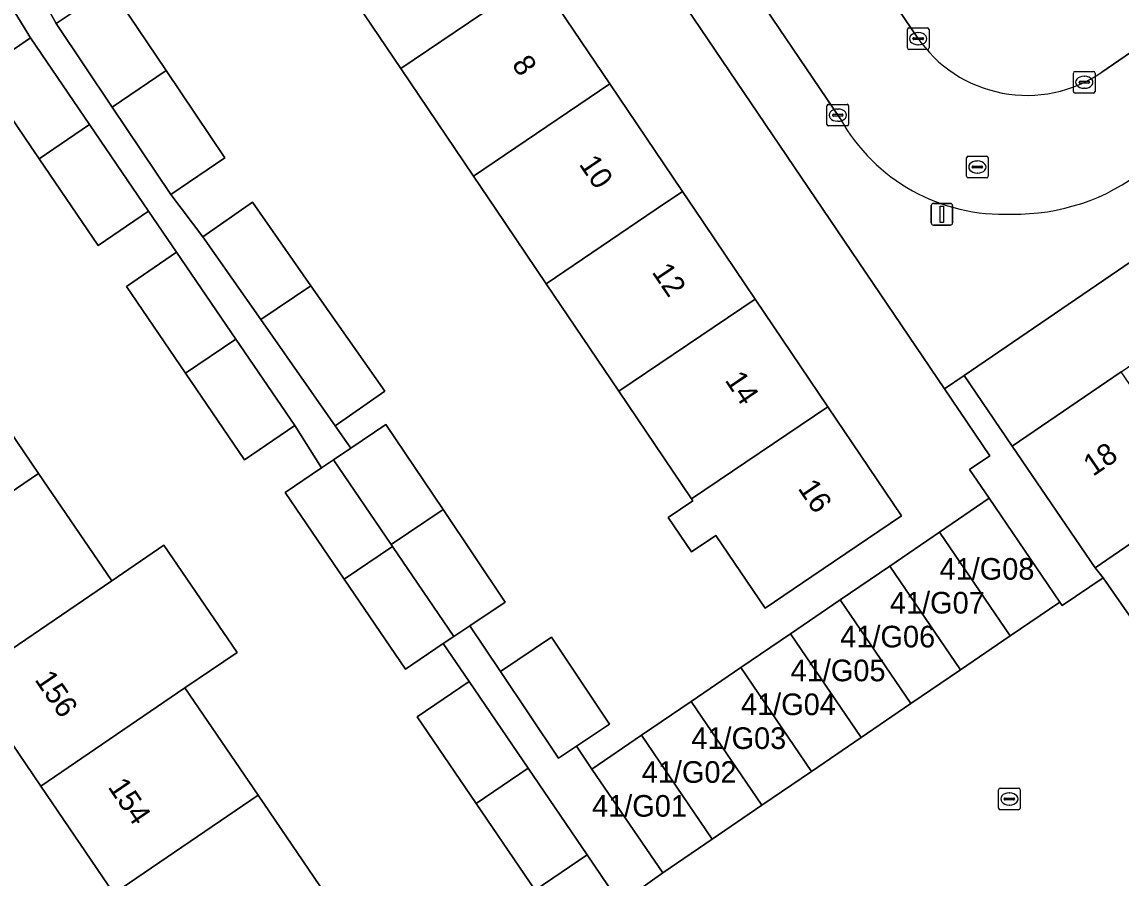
# Model space of a CAD drawing. Extents: x 160030 to 160839, y 385325 to 386450.
# Drawn here: x 160149 to 160199.8, y 385969.1 to 386008.7 of the extents above; entities that cross this region are included whole.
import ezdxf

# ---------------------------------------------------------------- set-up
doc = ezdxf.new("R2010")
doc.units = 0
for name, color, linetype in [('IMGEO_Erf', 7, 'Continuous'), ('IMGEO_Kolk', 7, 'Continuous'), ('IMGEO_Lichtmast', 7, 'Continuous'), ('IMGEO_Pand', 7, 'Continuous'), ('IMGEO_Pand_nummerreeks', 7, 'Continuous'), ('IMGEO_Rijbaan_lokaal_open', 7, 'Continuous'), ('IMGEO_Rioolput', 7, 'Continuous'), ('IMGEO_Voetpad_open', 7, 'Continuous')]:
    doc.layers.add(name, color=color, linetype=linetype)

msp = doc.modelspace()

# ---------------------------------------------------------------- linework, layer by layer
at = {"layer": 'IMGEO_Erf'}
for points in [[(160186.061, 386000), (160167.418, 386027.548)], [(160238.441, 386023.576), (160203.867, 386000), (160192.591, 385992.311), (160194.814, 385989.051), (160199.858, 385992.49), (160204.816, 385995.87), (160209.773, 385999.25), (160210.874, 386000), (160214.731, 386002.63), (160219.688, 386006.009), (160224.645, 386009.389)], [(160167.312, 385976.543), (160169.711, 385978.178), (160168.519, 385979.928), (160166.766, 385978.752), (160163.94, 385982.898), (160161.208, 385986.906), (160162.893, 385988.051), (160161.653, 385990), (160159.328, 385988.415), (160156.6, 385992.416), (160153.867, 385996.425), (160156.193, 385998.01), (160154.895, 385999.915), (160152.569, 385998.33), (160149.841, 386002.33), (160147.108, 386006.339), (160149.435, 386007.925), (160148.149, 386010.046), (160145.782, 386008.427), (160143.058, 386012.409), (160145.425, 386014.028), (160144.309, 386015.673), (160124.631, 386002.322)], [(160172.86, 386010.762), (160176.218, 386005.79), (160179.576, 386000.818), (160180.129, 386000), (160182.935, 385995.846), (160186.293, 385990.874), (160189.699, 385985.831), (160185.556, 385983.033), (160183.391, 385981.57), (160181.123, 385984.928), (160179.989, 385984.162), (160178.914, 385985.753), (160180.048, 385986.52), (160179.985, 385986.613), (160176.627, 385991.585), (160173.269, 385996.558), (160170.944, 386000), (160169.911, 386001.529), (160166.553, 386006.501), (160163.194, 386011.474)], [(160149.354, 386010.869), (160150.622, 386008.574), (160153.125, 386010.255), (160155.713, 386006.402), (160158.424, 386002.367), (160155.924, 386000.678), (160157.409, 385998.723), (160159.696, 386000.324), (160162.401, 385996.459), (160165.811, 385991.588), (160163.524, 385989.987), (160164.247, 385988.964), (160165.866, 385990.052), (160168.505, 385986.121), (160171.376, 385981.846), (160169.738, 385980.746), (160171.159, 385978.645), (160173.517, 385980.217), (160176.195, 385976.199), (160174.68, 385975.189), (160175.39, 385974.124), (160177.685, 385975.689), (160179.98, 385977.253), (160182.275, 385978.818), (160184.569, 385980.382), (160186.864, 385981.947), (160189.159, 385983.511), (160191.454, 385985.076), (160193.748, 385986.64), (160192.842, 385987.969), (160193.776, 385988.602), (160191.684, 385991.692), (160186.061, 386000)], [(160146.435, 385992.75), (160149.814, 385987.792), (160153.194, 385982.834), (160155.603, 385984.476), (160158.983, 385979.518), (160156.574, 385977.876), (160159.953, 385972.919), (160163.332, 385967.961)], [(160203.688, 385986.872), (160198.644, 385983.433), (160199.027, 385982.972), (160204.67, 385974.849)], [(160153.293, 385968.379), (160149.914, 385973.337), (160146.535, 385978.295)], [(160178.318, 385924.594), (160197.396, 385937.571), (160196.216, 385939.303), (160192.853, 385937.011), (160191.14, 385939.525), (160194.502, 385941.817), (160192.722, 385944.429), (160190.317, 385942.789), (160187.631, 385946.73), (160190.036, 385948.37), (160188.659, 385950.341), (160186.277, 385948.718), (160183.559, 385952.705), (160180.878, 385956.638), (160183.26, 385958.261), (160181.93, 385960.252), (160179.53, 385958.617), (160176.802, 385962.62), (160174.071, 385966.627), (160176.47, 385968.262), (160175.171, 385970.168), (160172.772, 385968.533), (160170.043, 385972.536), (160167.312, 385976.543)]]:
    msp.add_lwpolyline(points, dxfattribs=at)
at = {"layer": 'IMGEO_Kolk'}
for p, q in [((160189.97, 386007.453), (160189.97, 386008.305)), ((160190.045, 386008.379), (160190.897, 386008.379)), ((160190.458, 386008.159), (160190.483, 386008.159)), ((160190.971, 386008.305), (160190.971, 386007.453)), ((160190.229, 386007.873), (160190.229, 386007.885)), ((160190.667, 386007.836), (160190.269, 386007.836)), ((160190.272, 386007.922), (160190.67, 386007.922)), ((160190.713, 386007.885), (160190.713, 386007.873)), ((160190.897, 386007.379), (160190.045, 386007.379)), ((160190.481, 386007.599), (160190.456, 386007.599)), ((160197.649, 386005.44), (160197.649, 386006.292)), ((160197.724, 386006.366), (160198.576, 386006.366)), ((160198.137, 386006.146), (160198.162, 386006.146)), ((160198.65, 386006.292), (160198.65, 386005.44)), ((160197.908, 386005.86), (160197.908, 386005.872)), ((160198.346, 386005.823), (160197.948, 386005.823)), ((160197.951, 386005.909), (160198.349, 386005.909)), ((160198.392, 386005.872), (160198.392, 386005.86)), ((160198.576, 386005.366), (160197.724, 386005.366)), ((160198.16, 386005.586), (160198.135, 386005.586)), ((160186.254, 386003.92), (160186.254, 386004.772)), ((160186.329, 386004.846), (160187.181, 386004.846)), ((160186.742, 386004.626), (160186.767, 386004.626)), ((160187.255, 386004.772), (160187.255, 386003.92)), ((160186.513, 386004.34), (160186.513, 386004.352)), ((160186.951, 386004.303), (160186.553, 386004.303)), ((160186.556, 386004.389), (160186.954, 386004.389)), ((160186.997, 386004.352), (160186.997, 386004.34)), ((160187.181, 386003.846), (160186.329, 386003.846)), ((160186.765, 386004.066), (160186.74, 386004.066)), ((160194.187, 385972.322), (160194.187, 385973.174)), ((160194.262, 385973.248), (160195.114, 385973.248)), ((160195.188, 385973.174), (160195.188, 385972.322)), ((160194.446, 385972.742), (160194.446, 385972.754)), ((160194.884, 385972.705), (160194.486, 385972.705)), ((160194.489, 385972.791), (160194.887, 385972.791)), ((160194.675, 385973.028), (160194.7, 385973.028)), ((160194.93, 385972.754), (160194.93, 385972.742)), ((160195.114, 385972.248), (160194.262, 385972.248)), ((160194.698, 385972.468), (160194.673, 385972.468))]:
    msp.add_line(p, q, dxfattribs=at)
for points in [[(160189.97, 386007.453), (160189.97, 386008.305)], [(160190.045, 386008.379), (160190.897, 386008.379)], [(160190.971, 386008.305), (160190.971, 386007.453)], [(160190.897, 386007.379), (160190.045, 386007.379)], [(160197.649, 386005.44), (160197.649, 386006.292)], [(160197.724, 386006.366), (160198.576, 386006.366)], [(160198.65, 386006.292), (160198.65, 386005.44)], [(160198.576, 386005.366), (160197.724, 386005.366)], [(160186.254, 386003.92), (160186.254, 386004.772)], [(160186.329, 386004.846), (160187.181, 386004.846)], [(160187.255, 386004.772), (160187.255, 386003.92)], [(160187.181, 386003.846), (160186.329, 386003.846)], [(160194.187, 385972.322), (160194.187, 385973.174)], [(160194.262, 385973.248), (160195.114, 385973.248)], [(160195.188, 385973.174), (160195.188, 385972.322)], [(160195.114, 385972.248), (160194.262, 385972.248)]]:
    msp.add_lwpolyline(points, dxfattribs=at)
for centre, radius, start, end in [((160190.047, 386008.303), 0.0765, 91.552, 178.448), ((160190.047, 386008.303), 0.0765, 91.552, 178.448), ((160190.895, 386008.303), 0.0765, 1.552, 88.448), ((160190.895, 386008.303), 0.0765, 1.552, 88.448), ((160190.269, 386007.882), 0.0403, 85.8775, 175.7526), ((160190.266, 386007.872), 0.0366, 178.938, 274.7102), ((160190.67, 386007.879), 0.043, 264.8664, 352.4533), ((160190.674, 386007.884), 0.0386, 1.7309, 96.639), ((160190.047, 386007.455), 0.0765, 181.552, 268.448), ((160190.047, 386007.455), 0.0765, 181.552, 268.448), ((160190.895, 386007.455), 0.0765, 271.552, 358.448), ((160190.895, 386007.455), 0.0765, 271.552, 358.448), ((160197.726, 386006.29), 0.0765, 91.552, 178.448), ((160197.726, 386006.29), 0.0765, 91.552, 178.448), ((160198.574, 386006.29), 0.0765, 1.552, 88.448), ((160198.574, 386006.29), 0.0765, 1.552, 88.448), ((160197.948, 386005.869), 0.0403, 85.8775, 175.7526), ((160197.945, 386005.859), 0.0366, 178.938, 274.7102), ((160198.349, 386005.866), 0.043, 264.8664, 352.4533), ((160198.353, 386005.871), 0.0386, 1.7309, 96.639), ((160197.726, 386005.442), 0.0765, 181.552, 268.448), ((160197.726, 386005.442), 0.0765, 181.552, 268.448), ((160198.574, 386005.442), 0.0765, 271.552, 358.448), ((160198.574, 386005.442), 0.0765, 271.552, 358.448), ((160186.331, 386004.77), 0.0765, 91.552, 178.448), ((160186.331, 386004.77), 0.0765, 91.552, 178.448), ((160187.179, 386004.77), 0.0765, 1.552, 88.448), ((160187.179, 386004.77), 0.0765, 1.552, 88.448), ((160186.553, 386004.349), 0.0403, 85.8775, 175.7526), ((160186.55, 386004.339), 0.0366, 178.938, 274.7102), ((160186.954, 386004.346), 0.043, 264.8664, 352.4533), ((160186.958, 386004.351), 0.0386, 1.7309, 96.639), ((160186.331, 386003.922), 0.0765, 181.552, 268.448), ((160186.331, 386003.922), 0.0765, 181.552, 268.448), ((160187.179, 386003.922), 0.0765, 271.552, 358.448), ((160187.179, 386003.922), 0.0765, 271.552, 358.448), ((160194.264, 385973.172), 0.0765, 91.552, 178.448), ((160194.264, 385973.172), 0.0765, 91.552, 178.448), ((160195.112, 385973.172), 0.0765, 1.552, 88.448), ((160195.112, 385973.172), 0.0765, 1.552, 88.448), ((160194.486, 385972.751), 0.0403, 85.8775, 175.7526), ((160194.483, 385972.741), 0.0366, 178.938, 274.7102), ((160194.887, 385972.748), 0.043, 264.8664, 352.4533), ((160194.891, 385972.753), 0.0386, 1.7309, 96.639), ((160194.264, 385972.324), 0.0765, 181.552, 268.448), ((160194.264, 385972.324), 0.0765, 181.552, 268.448), ((160195.112, 385972.324), 0.0765, 271.552, 358.448), ((160195.112, 385972.324), 0.0765, 271.552, 358.448)]:
    msp.add_arc(centre, radius, start, end, dxfattribs=at)
for centre, major_axis, ratio, start_param, end_param in [((160190.457, 386007.879), (-0.387, 0.002), 0.722429, 4.712389, 7.853982), ((160190.482, 386007.879), (-0.39, 0.002), 0.717154, 1.570796, 4.712389), ((160198.136, 386005.866), (-0.387, 0.002), 0.722429, 4.712389, 7.853982), ((160198.161, 386005.866), (-0.39, 0.002), 0.717154, 1.570796, 4.712389), ((160186.741, 386004.346), (-0.387, 0.002), 0.722429, 4.712389, 7.853982), ((160186.766, 386004.346), (-0.39, 0.002), 0.717154, 1.570796, 4.712389), ((160194.674, 385972.748), (-0.387, 0.002), 0.722429, 4.712389, 7.853982), ((160194.699, 385972.748), (-0.39, 0.002), 0.717154, 1.570796, 4.712389)]:
    msp.add_ellipse(centre, major_axis=major_axis, ratio=ratio, start_param=start_param, end_param=end_param, dxfattribs=at)
at = {"layer": 'IMGEO_Lichtmast'}
for p, q in [((160191.072, 385999.364), (160191.072, 386000.164)), ((160191.072, 386000.164), (160191.072, 385999.364)), ((160191.172, 386000.264), (160191.962, 386000.264)), ((160191.962, 386000.264), (160191.172, 386000.264)), ((160192.062, 386000.164), (160192.062, 385999.364)), ((160192.062, 385999.364), (160192.062, 386000.164)), ((160191.962, 385999.264), (160191.172, 385999.264)), ((160191.172, 385999.264), (160191.962, 385999.264))]:
    msp.add_line(p, q, dxfattribs=at)
msp.add_lwpolyline([(160191.492, 386000.139), (160191.642, 386000.139), (160191.642, 385999.389), (160191.492, 385999.389), (160191.492, 386000.139)], dxfattribs=at)
for centre, start, end in [((160191.172, 386000.164), 90, 180), ((160191.172, 386000.164), 90, 180), ((160191.962, 386000.164), 0, 90), ((160191.962, 386000.164), 360, 90), ((160191.172, 385999.364), 180, 270), ((160191.172, 385999.364), 180, 270), ((160191.962, 385999.364), 270, 0), ((160191.962, 385999.364), 270, 0)]:
    msp.add_arc(centre, 0.1, start, end, dxfattribs=at)
at = {"layer": 'IMGEO_Pand'}
for points in [[(160163.194, 386011.474), (160166.553, 386006.501), (160172.86, 386010.762), (160169.502, 386015.734)], [(160176.218, 386005.79), (160172.86, 386010.762), (160166.553, 386006.501), (160169.911, 386001.529)], [(160150.622, 386008.574), (160153.214, 386004.713), (160155.713, 386006.402), (160153.125, 386010.255)], [(160149.435, 386007.925), (160147.108, 386006.339), (160149.841, 386002.33), (160152.168, 386003.916)], [(160155.713, 386006.402), (160153.214, 386004.713), (160155.924, 386000.678), (160158.424, 386002.367)], [(160178.365, 386000), (160179.576, 386000.818), (160176.218, 386005.79), (160169.911, 386001.529), (160170.944, 386000), (160173.269, 385996.558)], [(160152.168, 386003.916), (160149.841, 386002.33), (160152.569, 385998.33), (160154.895, 385999.915)], [(160173.269, 385996.558), (160176.627, 385991.585), (160182.935, 385995.846), (160180.129, 386000), (160179.576, 386000.818), (160178.365, 386000)], [(160157.409, 385998.723), (160160.088, 385994.896), (160162.401, 385996.459), (160159.696, 386000.324)], [(160156.193, 385998.01), (160153.867, 385996.425), (160156.6, 385992.416), (160158.926, 385994.001)], [(160162.401, 385996.459), (160160.088, 385994.896), (160163.524, 385989.987), (160165.811, 385991.588)], [(160176.627, 385991.585), (160179.985, 385986.613), (160186.293, 385990.874), (160182.935, 385995.846)], [(160158.926, 385994.001), (160156.6, 385992.416), (160159.328, 385988.415), (160161.653, 385990)], [(160139.776, 385988.21), (160143.155, 385983.253), (160149.814, 385987.792), (160146.435, 385992.75)], [(160199.858, 385992.49), (160194.814, 385989.051), (160198.644, 385983.433), (160203.688, 385986.872)], [(160189.699, 385985.831), (160186.293, 385990.874), (160179.985, 385986.613), (160180.048, 385986.52), (160178.914, 385985.753), (160179.989, 385984.162), (160181.123, 385984.928), (160183.391, 385981.57), (160185.556, 385983.033)], [(160165.866, 385990.052), (160164.247, 385988.964), (160163.44, 385988.422), (160166.111, 385984.504), (160168.505, 385986.121)], [(160163.44, 385988.422), (160162.893, 385988.051), (160161.208, 385986.906), (160163.94, 385982.898), (160166.17, 385984.417), (160166.111, 385984.504)], [(160153.194, 385982.834), (160149.814, 385987.792), (160143.155, 385983.253), (160146.535, 385978.295)], [(160193.748, 385986.64), (160191.454, 385985.076), (160194.721, 385980.283), (160197.016, 385981.848)], [(160168.505, 385986.121), (160166.111, 385984.504), (160166.17, 385984.417), (160169.007, 385980.255), (160169.738, 385980.746), (160171.376, 385981.846)], [(160191.454, 385985.076), (160189.159, 385983.511), (160192.426, 385978.718), (160194.721, 385980.283)], [(160153.194, 385982.834), (160146.535, 385978.295), (160149.914, 385973.337), (160156.574, 385977.876), (160158.983, 385979.518), (160155.603, 385984.476)], [(160166.17, 385984.417), (160163.94, 385982.898), (160166.766, 385978.752), (160168.519, 385979.928), (160169.007, 385980.255)], [(160189.159, 385983.511), (160186.864, 385981.947), (160190.132, 385977.154), (160192.426, 385978.718)], [(160186.864, 385981.947), (160184.569, 385980.382), (160187.837, 385975.589), (160190.132, 385977.154)], [(160173.517, 385980.217), (160171.159, 385978.645), (160173.837, 385974.627), (160174.68, 385975.189), (160176.195, 385976.199)], [(160184.569, 385980.382), (160182.275, 385978.818), (160185.542, 385974.024), (160187.837, 385975.589)], [(160182.275, 385978.818), (160179.98, 385977.253), (160183.248, 385972.46), (160185.542, 385974.024)], [(160169.711, 385978.178), (160167.312, 385976.543), (160170.043, 385972.536), (160172.442, 385974.171)], [(160159.953, 385972.919), (160156.574, 385977.876), (160149.914, 385973.337), (160153.293, 385968.379)], [(160179.98, 385977.253), (160177.685, 385975.689), (160180.954, 385970.895), (160183.248, 385972.46)], [(160177.685, 385975.689), (160175.39, 385974.124), (160178.659, 385969.33), (160180.954, 385970.895)], [(160172.442, 385974.171), (160170.043, 385972.536), (160172.772, 385968.533), (160175.171, 385970.168)], [(160153.293, 385968.379), (160156.673, 385963.421), (160163.332, 385967.961), (160159.953, 385972.919)]]:
    msp.add_lwpolyline(points, close=True, dxfattribs=at)
at = {"layer": 'IMGEO_Rijbaan_lokaal_open'}
for points in [[(160190.421, 386007.951), (160188.166, 386011.277), (160187.724, 386011.929), (160173.603, 386032.759), (160173.237, 386033.299), (160173.106, 386033.492)], [(160235.024, 386031.166), (160234.216, 386030.548), (160232.702, 386029.533), (160230.965, 386028.35), (160230.797, 386028.23), (160230.369, 386027.925), (160223.741, 386023.197), (160212.285, 386015.454), (160202.396, 386008.684), (160198.96, 386006.332)], [(160169.622, 386029.641), (160186.862, 386004.189)], [(160204.67, 385974.849), (160199.027, 385982.972), (160197.128, 385981.683), (160197.016, 385981.848), (160194.721, 385980.283), (160192.426, 385978.718), (160190.132, 385977.154), (160187.837, 385975.589), (160185.542, 385974.024), (160183.248, 385972.46), (160180.954, 385970.895), (160178.659, 385969.33), (160176.694, 385967.933)]]:
    msp.add_lwpolyline(points, dxfattribs=at)
for centre, radius, start, end in [((160195.497, 386011.394), 6.133, 214.1483, 304.38), ((160194.409, 386008.415), 8.65, 209.2477, 272.5634), ((160194.968, 386009.447), 9.675, 268.9793, 307.9579)]:
    msp.add_arc(centre, radius, start, end, dxfattribs=at)
at = {"layer": 'IMGEO_Rioolput'}
for p, q in [((160192.705, 386001.522), (160192.705, 386002.374)), ((160192.78, 386002.448), (160193.632, 386002.448)), ((160193.193, 386002.228), (160193.218, 386002.228)), ((160193.706, 386002.374), (160193.706, 386001.522)), ((160192.964, 386001.942), (160192.964, 386001.954)), ((160193.402, 386001.905), (160193.004, 386001.905)), ((160193.007, 386001.991), (160193.405, 386001.991)), ((160193.216, 386001.668), (160193.191, 386001.668)), ((160193.448, 386001.954), (160193.448, 386001.942)), ((160193.632, 386001.448), (160192.78, 386001.448))]:
    msp.add_line(p, q, dxfattribs=at)
for points in [[(160192.705, 386001.522), (160192.705, 386002.374)], [(160192.78, 386002.448), (160193.632, 386002.448)], [(160193.706, 386002.374), (160193.706, 386001.522)], [(160193.632, 386001.448), (160192.78, 386001.448)]]:
    msp.add_lwpolyline(points, dxfattribs=at)
for centre, radius, start, end in [((160192.782, 386002.372), 0.0765, 91.552, 178.448), ((160192.782, 386002.372), 0.0765, 91.552, 178.448), ((160193.63, 386002.372), 0.0765, 1.552, 88.448), ((160193.63, 386002.372), 0.0765, 1.552, 88.448), ((160193.004, 386001.951), 0.0403, 85.8775, 175.7526), ((160193.001, 386001.941), 0.0366, 178.938, 274.7102), ((160193.405, 386001.948), 0.043, 264.8664, 352.4533), ((160193.409, 386001.953), 0.0386, 1.7309, 96.639), ((160192.782, 386001.524), 0.0765, 181.552, 268.448), ((160192.782, 386001.524), 0.0765, 181.552, 268.448), ((160193.63, 386001.524), 0.0765, 271.552, 358.448), ((160193.63, 386001.524), 0.0765, 271.552, 358.448)]:
    msp.add_arc(centre, radius, start, end, dxfattribs=at)
for centre, major_axis, ratio, start_param, end_param in [((160193.192, 386001.948), (-0.387, 0.002), 0.722429, 4.712389, 7.853982), ((160193.217, 386001.948), (-0.39, 0.002), 0.717154, 1.570796, 4.712389)]:
    msp.add_ellipse(centre, major_axis=major_axis, ratio=ratio, start_param=start_param, end_param=end_param, dxfattribs=at)
at = {"layer": 'IMGEO_Voetpad_open'}
for points in [[(160186.862, 386004.189), (160169.622, 386029.641)], [(160167.418, 386027.548), (160186.061, 386000), (160191.684, 385991.692), (160192.591, 385992.311), (160203.867, 386000), (160238.441, 386023.576)], [(160187.724, 386011.929), (160188.166, 386011.277), (160190.421, 386007.951)], [(160198.96, 386006.332), (160202.396, 386008.684)]]:
    msp.add_lwpolyline(points, dxfattribs=at)
for points in [[(160153.214, 386004.713), (160150.622, 386008.574), (160149.354, 386010.869), (160146.608, 386014.884), (160145.517, 386016.492), (160144.309, 386015.673), (160145.425, 386014.028), (160148.149, 386010.046), (160149.435, 386007.925), (160152.168, 386003.916), (160154.895, 385999.915), (160156.193, 385998.01), (160158.926, 385994.001), (160161.653, 385990), (160162.893, 385988.051), (160163.44, 385988.422), (160164.247, 385988.964), (160163.524, 385989.987), (160160.088, 385994.896), (160157.409, 385998.723), (160155.924, 386000.678)], [(160194.814, 385989.051), (160192.591, 385992.311), (160191.684, 385991.692), (160193.776, 385988.602), (160192.842, 385987.969), (160193.748, 385986.64), (160197.016, 385981.848), (160197.128, 385981.683), (160199.027, 385982.972), (160198.644, 385983.433)], [(160174.68, 385975.189), (160173.837, 385974.627), (160171.159, 385978.645), (160169.738, 385980.746), (160169.007, 385980.255), (160168.519, 385979.928), (160169.711, 385978.178), (160172.442, 385974.171), (160175.171, 385970.168), (160176.47, 385968.262), (160176.694, 385967.933), (160178.659, 385969.33), (160175.39, 385974.124)]]:
    msp.add_lwpolyline(points, close=True, dxfattribs=at)
for centre, radius, start, end in [((160195.497, 386011.394), 6.133, 214.1483, 304.38), ((160194.409, 386008.415), 8.65, 209.2477, 272.5634), ((160194.968, 386009.447), 9.675, 268.9793, 307.9579)]:
    msp.add_arc(centre, radius, start, end, dxfattribs=at)

# ---------------------------------------------------------------- texts
at = {"layer": 'IMGEO_Pand_nummerreeks'}
for s, rotation, p in [('8', 304.0355, (160171.655, 386006.687)), ('10', 304.0355, (160174.764, 386002.082)), ('12', 304.0358, (160178.132, 385997.096)), ('14', 304.0358, (160181.507, 385992.098)), ('18', 34.2844, (160198.546, 385987.625)), ('16', 304.0335, (160184.882, 385987.103)), ('156', 304.2799, (160149.601, 385978.265)), ('154', 304.2816, (160152.985, 385973.301))]:
    msp.add_text(s, height=1, rotation=rotation, dxfattribs=at).set_placement(p)
for s, p in [('41/G08', (160191.458, 385982.879)), ('41/G07', (160189.163, 385981.315)), ('41/G06', (160186.868, 385979.751)), ('41/G05', (160184.574, 385978.186)), ('41/G04', (160182.279, 385976.621)), ('41/G03', (160179.984, 385975.057)), ('41/G02', (160177.69, 385973.493)), ('41/G01', (160175.395, 385971.928))]:
    msp.add_text(s, height=1, dxfattribs=at).set_placement(p)

doc.saveas('drawing.dxf')
